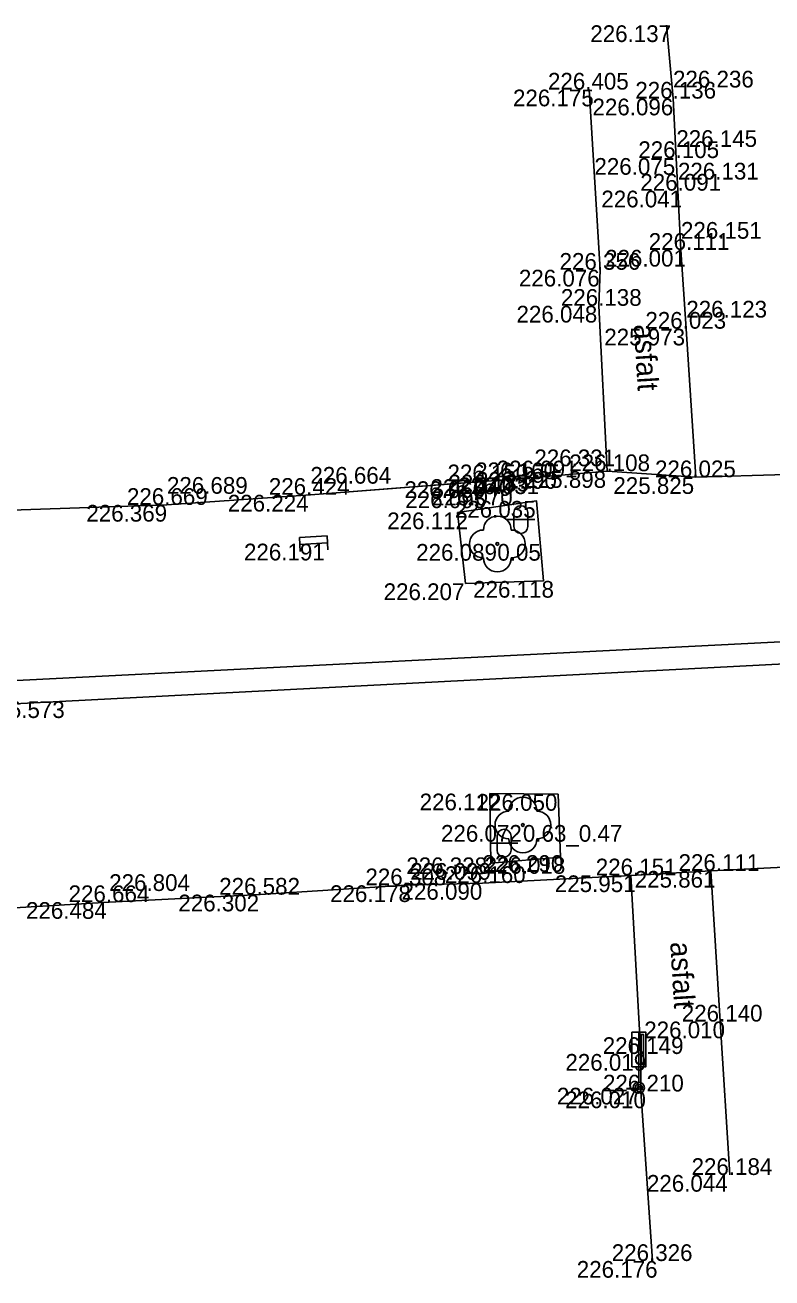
# Model space of a CAD drawing. Extents: x -599516 to -599132, y -1163668 to -1163119.
# Drawn here: x -599382.19 to -599368.79, y -1163380.62 to -1163358.13 of the extents above; entities that cross this region are included whole.
import ezdxf

# ---------------------------------------------------------------- set-up
doc = ezdxf.new("R2010")
doc.units = 0
for name, color, linetype in [('Bod-oznac1', 7, 'Continuous'), ('Bod-oznac2', 7, 'Continuous'), ('Bod-oznac3', 7, 'Continuous'), ('Bod-vyska1', 7, 'Continuous'), ('Bod-vyska2', 7, 'Continuous'), ('Bod-vyska3', 7, 'Continuous'), ('Z_cela-hrobu-horni-linie', 7, 'Continuous'), ('Z_chodnik', 7, 'Continuous'), ('Z_kanalizace-destova', 7, 'Continuous'), ('Z_komunikace', 7, 'Continuous'), ('Z_komunikace-osa', 7, 'Continuous'), ('Z_kultury-znacky', 7, 'Continuous'), ('Z_nove-stromy-prumer-kmene', 7, 'Continuous'), ('Z_obvod-kmene-spodek-ve-vysce1_2m', 7, 'Continuous'), ('Z_popis-budov-povrchu', 7, 'Continuous'), ('Z_stromy-kere', 7, 'Continuous'), ('Z_stromy-nove-vysazene', 7, 'Continuous'), ('Z_znacky-ostatni-lavicka', 7, 'Continuous'), ('Z_znacky-ostatni-orientacni-sloupek', 7, 'Continuous'), ('Z_zpevnene-plochy', 7, 'Continuous')]:
    doc.layers.add(name, color=color, linetype=linetype)

msp = doc.modelspace()

# ---------------------------------------------------------------- linework, layer by layer
at = {"layer": 'Bod-oznac1'}
for p, q in [((-599370.678, -1163358.132), (-599370.678, -1163358.132)), ((-599372.066, -1163359.286), (-599372.066, -1163359.286)), ((-599370.561, -1163359.448), (-599370.561, -1163359.448)), ((-599370.502, -1163360.515), (-599370.502, -1163360.515)), ((-599370.472, -1163361.1), (-599370.472, -1163361.1)), ((-599370.418, -1163362.163), (-599370.418, -1163362.163)), ((-599371.869, -1163362.52), (-599371.869, -1163362.52)), ((-599371.891, -1163363.167), (-599371.891, -1163363.167)), ((-599370.323, -1163363.578), (-599370.323, -1163363.578)), ((-599373.05, -1163366.247), (-599373.05, -1163366.247)), ((-599371.742, -1163366.135), (-599371.742, -1163366.135)), ((-599370.15, -1163366.244), (-599370.15, -1163366.244)), ((-599373.928, -1163366.317), (-599373.928, -1163366.317)), ((-599373.91, -1163366.499), (-599373.91, -1163366.499)), ((-599373.437, -1163366.279), (-599373.437, -1163366.279)), ((-599373.421, -1163366.451), (-599373.421, -1163366.451)), ((-599377.071, -1163366.56), (-599377.071, -1163366.56)), ((-599373.01, -1163366.67), (-599373.01, -1163366.67)), ((-599379.646, -1163366.741), (-599379.646, -1163366.741)), ((-599374.43, -1163366.877), (-599374.43, -1163366.877)), ((-599377.012, -1163367.437), (-599377.012, -1163367.437)), ((-599373.715, -1163367.442), (-599373.715, -1163367.442)), ((-599374.286, -1163368.149), (-599374.286, -1163368.149)), ((-599372.887, -1163368.106), (-599372.887, -1163368.106)), ((-599381.459, -1163370.266), (-599381.459, -1163370.266)), ((-599373.848, -1163371.923), (-599373.848, -1163371.923)), ((-599372.621, -1163371.931), (-599372.621, -1163371.931)), ((-599373.256, -1163372.487), (-599373.256, -1163372.487)), ((-599373.832, -1163373.17), (-599373.832, -1163373.17)), ((-599372.581, -1163373.062), (-599372.581, -1163373.062)), ((-599371.317, -1163373.391), (-599371.317, -1163373.391)), ((-599369.883, -1163373.311), (-599369.883, -1163373.311)), ((-599375.349, -1163373.569), (-599375.349, -1163373.569)), ((-599373.98, -1163373.528), (-599373.98, -1163373.528)), ((-599380.683, -1163373.871), (-599380.683, -1163373.871)), ((-599377.973, -1163373.737), (-599377.973, -1163373.737)), ((-599369.716, -1163376.015), (-599369.716, -1163376.015)), ((-599371.14, -1163376.597), (-599371.14, -1163376.597)), ((-599371.176, -1163377.203), (-599371.176, -1163377.203)), ((-599371.136, -1163377.27), (-599371.136, -1163377.27)), ((-599369.539, -1163378.769), (-599369.539, -1163378.769)), ((-599370.932, -1163380.313), (-599370.932, -1163380.313))]:
    msp.add_line(p, q, dxfattribs=at)
at = {"layer": 'Bod-oznac2'}
for p, q in [((-599372.066, -1163359.286), (-599372.066, -1163359.286)), ((-599370.561, -1163359.448), (-599370.561, -1163359.448)), ((-599370.502, -1163360.515), (-599370.502, -1163360.515)), ((-599370.472, -1163361.1), (-599370.472, -1163361.1)), ((-599370.418, -1163362.163), (-599370.418, -1163362.163)), ((-599371.869, -1163362.52), (-599371.869, -1163362.52)), ((-599371.891, -1163363.167), (-599371.891, -1163363.167)), ((-599370.323, -1163363.578), (-599370.323, -1163363.578)), ((-599373.05, -1163366.247), (-599373.05, -1163366.247)), ((-599371.742, -1163366.135), (-599371.742, -1163366.135)), ((-599370.15, -1163366.244), (-599370.15, -1163366.244)), ((-599373.928, -1163366.317), (-599373.928, -1163366.317)), ((-599373.91, -1163366.499), (-599373.91, -1163366.499)), ((-599373.437, -1163366.279), (-599373.437, -1163366.279)), ((-599373.421, -1163366.451), (-599373.421, -1163366.451)), ((-599377.071, -1163366.56), (-599377.071, -1163366.56)), ((-599379.646, -1163366.741), (-599379.646, -1163366.741)), ((-599371.317, -1163373.391), (-599371.317, -1163373.391)), ((-599369.883, -1163373.311), (-599369.883, -1163373.311)), ((-599375.349, -1163373.569), (-599375.349, -1163373.569)), ((-599373.98, -1163373.528), (-599373.98, -1163373.528)), ((-599380.683, -1163373.871), (-599380.683, -1163373.871)), ((-599377.973, -1163373.737), (-599377.973, -1163373.737)), ((-599369.716, -1163376.015), (-599369.716, -1163376.015)), ((-599371.14, -1163376.597), (-599371.14, -1163376.597)), ((-599371.136, -1163377.27), (-599371.136, -1163377.27)), ((-599369.539, -1163378.769), (-599369.539, -1163378.769)), ((-599370.932, -1163380.313), (-599370.932, -1163380.313))]:
    msp.add_line(p, q, dxfattribs=at)
at = {"layer": 'Bod-oznac3'}
for p, q in [((-599370.561, -1163359.448), (-599370.561, -1163359.448)), ((-599370.502, -1163360.515), (-599370.502, -1163360.515)), ((-599370.472, -1163361.1), (-599370.472, -1163361.1)), ((-599370.418, -1163362.163), (-599370.418, -1163362.163)), ((-599370.323, -1163363.578), (-599370.323, -1163363.578)), ((-599373.05, -1163366.247), (-599373.05, -1163366.247)), ((-599377.071, -1163366.56), (-599377.071, -1163366.56)), ((-599379.646, -1163366.741), (-599379.646, -1163366.741)), ((-599375.349, -1163373.569), (-599375.349, -1163373.569)), ((-599373.98, -1163373.528), (-599373.98, -1163373.528)), ((-599380.683, -1163373.871), (-599380.683, -1163373.871))]:
    msp.add_line(p, q, dxfattribs=at)
at = {"layer": 'Z_cela-hrobu-horni-linie'}
for p, q in [((-599372.066, -1163359.286), (-599371.869, -1163362.52)), ((-599371.136, -1163377.27), (-599370.932, -1163380.313))]:
    msp.add_line(p, q, dxfattribs=at)
for points in [[(-599366.91, -1163366.145), (-599370.15, -1163366.244), (-599370.323, -1163363.578), (-599370.323, -1163363.578), (-599370.418, -1163362.163), (-599370.418, -1163362.163), (-599370.472, -1163361.1), (-599370.472, -1163361.1), (-599370.502, -1163360.515), (-599370.502, -1163360.515), (-599370.561, -1163359.448), (-599370.561, -1163359.448)], [(-599371.891, -1163363.167), (-599371.742, -1163366.135), (-599373.05, -1163366.247), (-599373.05, -1163366.247), (-599377.071, -1163366.56), (-599377.071, -1163366.56), (-599379.646, -1163366.741), (-599379.646, -1163366.741), (-599383.665, -1163366.878), (-599383.665, -1163366.878), (-599386.288, -1163367.06), (-599386.288, -1163367.06), (-599387.722, -1163367.125), (-599387.722, -1163367.125), (-599390.38, -1163367.286), (-599391.711, -1163367.363), (-599391.811, -1163364.473), (-599391.811, -1163364.473), (-599391.992, -1163360.203)], [(-599369.539, -1163378.769), (-599369.716, -1163376.015), (-599369.883, -1163373.311), (-599366.66, -1163373.15)], [(-599377.973, -1163373.737), (-599375.349, -1163373.569), (-599375.349, -1163373.569), (-599373.98, -1163373.528), (-599373.98, -1163373.528), (-599371.317, -1163373.391), (-599371.14, -1163376.597)], [(-599391.075, -1163377.562), (-599391.202, -1163374.605), (-599391.202, -1163374.605), (-599391.106, -1163374.44), (-599388.59, -1163374.246), (-599388.59, -1163374.246), (-599385.988, -1163374.122), (-599385.988, -1163374.122), (-599383.284, -1163374.027), (-599380.683, -1163373.871), (-599380.683, -1163373.871), (-599377.973, -1163373.737)]]:
    msp.add_lwpolyline(points, dxfattribs=at)
at = {"layer": 'Z_chodnik'}
for points in [[(-599370.678, -1163358.132), (-599370.561, -1163359.448), (-599370.502, -1163360.515), (-599370.472, -1163361.1), (-599370.418, -1163362.163), (-599370.323, -1163363.578), (-599370.15, -1163366.244)], [(-599372.066, -1163359.286), (-599371.869, -1163362.52), (-599371.891, -1163363.167), (-599371.742, -1163366.135)], [(-599371.317, -1163373.391), (-599371.14, -1163376.597), (-599371.136, -1163377.27), (-599370.932, -1163380.313)], [(-599369.539, -1163378.769), (-599369.716, -1163376.015), (-599369.883, -1163373.311)]]:
    msp.add_lwpolyline(points, dxfattribs=at)
at = {"layer": 'Z_kanalizace-destova'}
msp.add_line((-599421.433, -1163371.876), (-599355.578, -1163368.537), dxfattribs=at)
at = {"layer": 'Z_komunikace'}
msp.add_line((-599371.742, -1163366.135), (-599370.15, -1163366.244), dxfattribs=at)
for points in [[(-599370.15, -1163366.244), (-599366.91, -1163366.145), (-599366.475, -1163366.047), (-599363.252, -1163365.823)], [(-599391.711, -1163367.363), (-599390.38, -1163367.286), (-599389.478, -1163367.214), (-599389.452, -1163367.364), (-599388.951, -1163367.334), (-599388.716, -1163367.319), (-599388.729, -1163367.188), (-599387.722, -1163367.125), (-599386.288, -1163367.06), (-599383.665, -1163366.878), (-599379.646, -1163366.741), (-599377.071, -1163366.56), (-599373.928, -1163366.317), (-599373.91, -1163366.499), (-599373.421, -1163366.451), (-599373.437, -1163366.279), (-599373.05, -1163366.247), (-599371.742, -1163366.135)], [(-599374.43, -1163366.877), (-599374.286, -1163368.149), (-599372.887, -1163368.106), (-599373.01, -1163366.67), (-599374.43, -1163366.877)], [(-599372.621, -1163371.931), (-599373.848, -1163371.923), (-599373.832, -1163373.17), (-599372.581, -1163373.062), (-599372.621, -1163371.931)], [(-599391.106, -1163374.44), (-599388.59, -1163374.246), (-599385.988, -1163374.122), (-599383.284, -1163374.027), (-599380.683, -1163373.871), (-599377.973, -1163373.737), (-599375.349, -1163373.569), (-599373.98, -1163373.528), (-599371.317, -1163373.391), (-599369.883, -1163373.311), (-599366.66, -1163373.15), (-599365.997, -1163373.072)]]:
    msp.add_lwpolyline(points, dxfattribs=at)
at = {"layer": 'Z_komunikace-osa'}
msp.add_lwpolyline([(-599353.747, -1163368.839), (-599363.601, -1163369.336), (-599381.459, -1163370.266), (-599391.821, -1163370.802)], dxfattribs=at)
at = {"layer": 'Z_kultury-znacky'}
for p, q in [((-599373.419, -1163366.88), (-599373.419, -1163367.13)), ((-599373.169, -1163366.88), (-599373.169, -1163367.13)), ((-599373.544, -1163367.005), (-599373.044, -1163367.005)), ((-599373.719, -1163372.688), (-599373.719, -1163372.938)), ((-599373.469, -1163372.688), (-599373.469, -1163372.938)), ((-599373.844, -1163372.813), (-599373.344, -1163372.813))]:
    msp.add_line(p, q, dxfattribs=at)
for centre, start, end in [((-599373.294, -1163366.88), 0, 180), ((-599373.294, -1163367.13), 180, 0), ((-599373.594, -1163372.688), 0, 180), ((-599373.594, -1163372.938), 180, 0)]:
    msp.add_arc(centre, 0.125, start, end, dxfattribs=at)
at = {"layer": 'Z_stromy-kere'}
msp.add_circle((-599373.256, -1163372.487), 0.025, dxfattribs=at)
for centre, start, end in [((-599373.256, -1163372.237), 0, 180), ((-599373.506, -1163372.487), 90, 270), ((-599373.006, -1163372.487), 270, 90), ((-599373.256, -1163372.737), 180, 0)]:
    msp.add_arc(centre, 0.25, start, end, dxfattribs=at)
at = {"layer": 'Z_stromy-nove-vysazene'}
msp.add_circle((-599373.715, -1163367.442), 0.025, dxfattribs=at)
for centre, start, end in [((-599373.715, -1163367.192), 0, 180), ((-599373.965, -1163367.442), 90, 270), ((-599373.465, -1163367.442), 270, 90), ((-599373.715, -1163367.692), 180, 0)]:
    msp.add_arc(centre, 0.25, start, end, dxfattribs=at)
at = {"layer": 'Z_znacky-ostatni-lavicka'}
for p, q in [((-599377.254, -1163367.576), (-599377.262, -1163367.451)), ((-599376.755, -1163367.547), (-599376.762, -1163367.423))]:
    msp.add_line(p, q, dxfattribs=at)
msp.add_lwpolyline([(-599377.269, -1163367.327), (-599377.262, -1163367.451), (-599376.762, -1163367.423), (-599376.77, -1163367.298)], close=True, dxfattribs=at)
at = {"layer": 'Z_znacky-ostatni-orientacni-sloupek'}
for p, q in [((-599371.301, -1163376.203), (-599371.301, -1163376.828)), ((-599371.301, -1163376.203), (-599371.176, -1163376.203)), ((-599371.301, -1163376.828), (-599371.176, -1163376.828)), ((-599371.176, -1163376.828), (-599371.176, -1163377.103))]:
    msp.add_line(p, q, dxfattribs=at)
for points in [[(-599371.176, -1163376.828), (-599371.051, -1163376.828), (-599371.051, -1163376.203), (-599371.176, -1163376.203)], [(-599371.133, -1163376.785), (-599371.093, -1163376.785), (-599371.093, -1163376.245), (-599371.133, -1163376.245)]]:
    msp.add_lwpolyline(points, close=True, dxfattribs=at)
for radius in [0.1, 0.065, 0.03]:
    msp.add_circle((-599371.176, -1163377.203), radius, dxfattribs=at)
at = {"layer": 'Z_zpevnene-plochy'}
msp.add_lwpolyline([(-599373.928, -1163366.317), (-599373.91, -1163366.499), (-599373.421, -1163366.451), (-599373.437, -1163366.279)], dxfattribs=at)

# ---------------------------------------------------------------- texts
at = {"layer": 'Bod-vyska1'}
for s, p in [('226.137', (-599372.046, -1163358.432)), ('226.175', (-599373.434, -1163359.586)), ('226.096', (-599372.007, -1163359.748)), ('226.075', (-599371.972, -1163360.815)), ('226.041', (-599371.848, -1163361.4)), ('226.001', (-599371.78, -1163362.463)), ('226.076', (-599373.328, -1163362.82)), ('226.048', (-599373.371, -1163363.467)), ('225.973', (-599371.795, -1163363.878)), ('226.031', (-599374.414, -1163366.547)), ('225.898', (-599373.212, -1163366.435)), ('225.825', (-599371.632, -1163366.544)), ('226.060', (-599375.383, -1163366.617)), ('226.095', (-599375.367, -1163366.799)), ('226.040', (-599374.915, -1163366.579)), ('226.070', (-599374.889, -1163366.751)), ('226.224', (-599378.553, -1163366.86)), ('226.035', (-599374.478, -1163366.97)), ('226.369', (-599381.093, -1163367.041)), ('226.112', (-599375.692, -1163367.177)), ('226.191', (-599378.263, -1163367.737)), ('226.089', (-599375.172, -1163367.742)), ('226.207', (-599375.756, -1163368.449)), ('226.118', (-599374.149, -1163368.406)), ('226.573', (-599382.931, -1163370.566)), ('226.112', (-599375.11, -1163372.223)), ('226.050', (-599374.087, -1163372.231)), ('226.072', (-599374.726, -1163372.787)), ('226.099', (-599375.278, -1163373.47)), ('226.018', (-599373.945, -1163373.362)), ('225.951', (-599372.683, -1163373.691)), ('225.861', (-599371.249, -1163373.611)), ('226.178', (-599376.717, -1163373.869)), ('226.090', (-599375.435, -1163373.828)), ('226.484', (-599382.176, -1163374.171)), ('226.302', (-599379.441, -1163374.037)), ('226.010', (-599371.078, -1163376.315)), ('226.019', (-599372.493, -1163376.897)), ('226.027', (-599372.646, -1163377.503)), ('226.010', (-599372.498, -1163377.57)), ('226.044', (-599371.03, -1163379.069)), ('226.176', (-599372.289, -1163380.613))]:
    msp.add_text(s, height=0.3, dxfattribs=at).set_placement(p)
at = {"layer": 'Bod-vyska2'}
for s, p in [('226.405', (-599372.806, -1163359.286)), ('226.136', (-599371.238, -1163359.448)), ('226.105', (-599371.184, -1163360.515)), ('226.091', (-599371.148, -1163361.1)), ('226.111', (-599370.997, -1163362.163)), ('226.356', (-599372.598, -1163362.52)), ('226.138', (-599372.574, -1163363.167)), ('226.023', (-599371.057, -1163363.578)), ('226.150', (-599374.61, -1163366.317)), ('226.160', (-599374.113, -1163366.279)), ('226.091', (-599373.726, -1163366.247)), ('226.108', (-599372.424, -1163366.135)), ('226.025', (-599370.884, -1163366.244)), ('226.424', (-599377.817, -1163366.56)), ('226.185', (-599374.593, -1163366.499)), ('226.190', (-599374.097, -1163366.451)), ('226.669', (-599380.364, -1163366.741)), ('226.111', (-599370.462, -1163373.311)), ('226.160', (-599374.656, -1163373.528)), ('226.151', (-599371.948, -1163373.391)), ('226.582', (-599378.708, -1163373.737)), ('226.308', (-599376.083, -1163373.569)), ('226.664', (-599381.412, -1163373.871)), ('226.140', (-599370.404, -1163376.015)), ('226.149', (-599371.823, -1163376.597)), ('226.210', (-599371.818, -1163377.27)), ('226.184', (-599370.228, -1163378.769)), ('226.326', (-599371.661, -1163380.313))]:
    msp.add_text(s, height=0.3, dxfattribs=at).set_placement(p)
at = {"layer": 'Bod-vyska3'}
for s, p in [('226.236', (-599370.561, -1163359.248)), ('226.145', (-599370.502, -1163360.315)), ('226.131', (-599370.472, -1163360.9)), ('226.151', (-599370.418, -1163361.963)), ('226.123', (-599370.323, -1163363.378)), ('226.331', (-599373.05, -1163366.047)), ('226.689', (-599379.646, -1163366.541)), ('226.664', (-599377.071, -1163366.36)), ('226.328', (-599375.349, -1163373.369)), ('226.290', (-599373.98, -1163373.328)), ('226.804', (-599380.683, -1163373.671))]:
    msp.add_text(s, height=0.3, dxfattribs=at).set_placement(p)
at = {"layer": 'Z_nove-stromy-prumer-kmene'}
msp.add_text('0.05', height=0.3, dxfattribs=at).set_placement((-599373.715, -1163367.742))
at = {"layer": 'Z_obvod-kmene-spodek-ve-vysce1_2m'}
msp.add_text('0.63_0.47', height=0.3, dxfattribs=at).set_placement((-599373.256, -1163372.787))
at = {"layer": 'Z_popis-budov-povrchu'}
for p in [(-599371.265, -1163363.506), (-599370.612, -1163374.593)]:
    msp.add_text('asfalt', height=0.375, rotation=273.4503, dxfattribs=at).set_placement(p)

doc.saveas('drawing.dxf')
